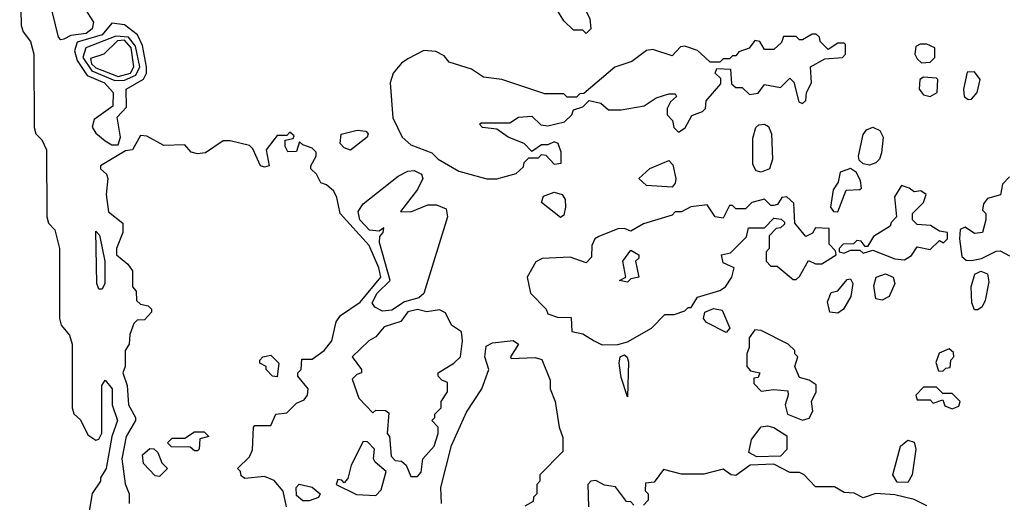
# Model space of a CAD drawing. Extents: x 2889633 to 3052318, y 540750 to 918690.
# Tile 526 of 656: x 2967696 to 2970788, y 839799 to 841313. Entities that reach past the tile are written whole.
import ezdxf

# ---------------------------------------------------------------- set-up
doc = ezdxf.new("R2010")
doc.units = 0

msp = doc.modelspace()

# ---------------------------------------------------------------- linework, layer by layer
at = {"layer": '0CON02XD'}
for points in [[(2967825, 841250), (2967818.3, 841258.3), (2967790, 841375), (2967793.3, 841425), (2967778.8, 841495), (2967751.7, 841858.3), (2967755, 841950), (2967765, 841947.5), (2967771.2, 841935), (2967805, 841828.8), (2967815.3, 841705), (2967830.6, 841625), (2967828.9, 841455), (2967818.8, 841425), (2967821.2, 841415), (2967845, 841377.5), (2967885, 841362.5), (2967899.3, 841349.3), (2967927.5, 841305), (2967923.8, 841285), (2967905, 841270), (2967856.9, 841263.1), (2967835, 841252.5), (2967825, 841250)], [(2967696.1, 841503.9), (2967701.2, 841295), (2967706.7, 841275), (2967730, 841245), (2967740, 841205), (2967741.2, 840975), (2967746.7, 840955), (2967765.7, 840935.7), (2967780, 840905), (2967781.2, 840695), (2967786.7, 840675), (2967806.7, 840653.3), (2967821.2, 840595), (2967821.2, 840375), (2967826.7, 840355), (2967852.7, 840322.7), (2967861.2, 840295), (2967861.2, 840095), (2967866.4, 840076.4), (2967887.3, 840057.3), (2967910, 840010), (2967935, 839993.3), (2967945, 839996.7), (2967953.9, 840016.1), (2967953.8, 840165)], [(2969475, 841270), (2969465, 841280), (2969435, 841280), (2969405, 841310), (2969382.5, 841345), (2969393.3, 841375), (2969415, 841396.7), (2969445, 841400), (2969487, 841317), (2969490, 841285), (2969475, 841270)], [(2968005, 840920), (2968012.5, 840945), (2968002.5, 841007.5), (2968031.7, 841038.3), (2968030, 841095), (2968085, 841126.2), (2968094.3, 841145), (2968094.4, 841165), (2968082.2, 841232.2), (2968065.6, 841265.6), (2968025, 841296.7), (2967985, 841302.5), (2967955, 841265.7), (2967877, 841243), (2967868.6, 841215), (2967877.1, 841185), (2967908.3, 841138.3), (2967962.5, 841115), (2967990, 841085), (2967988.3, 841041.7), (2967930.5, 840999.5), (2967923.9, 840976.1), (2967935, 840956.7), (2967965, 840933.3), (2967985, 840920), (2968005, 840920)], [(2967995, 841122.1), (2968025, 841122.9), (2968060.9, 841139.1), (2968073.5, 841165), (2968060, 841230), (2968038.3, 841258.3), (2967998.5, 841261.5), (2967904, 841225), (2967894.5, 841195), (2967923.1, 841153.1), (2967995, 841122.1)], [(2969195, 840813.3), (2969255, 840830), (2969278.3, 840851.7), (2969280, 840865), (2969295, 840880), (2969325, 840880), (2969335, 840890), (2969348.3, 840888.3), (2969375, 840860), (2969397, 840863), (2969397, 840897), (2969387.5, 840925), (2969375, 840930), (2969355, 840920), (2969335, 840920), (2969305, 840900), (2969280, 840925), (2969230, 840945), (2969195, 840970), (2969150, 840975), (2969140, 840985), (2969145, 840990), (2969235, 840990), (2969263, 841007), (2969305, 841010), (2969333, 840983), (2969355, 840980), (2969407, 840993), (2969430, 841015), (2969435, 841030), (2969465, 841040), (2969485, 841060), (2969521.7, 841051.7), (2969545, 841030), (2969585, 841030), (2969657, 841043), (2969695, 841067.5), (2969735, 841080), (2969755, 841080), (2969758.3, 841071.7), (2969740, 841055), (2969730, 841035), (2969730, 841015), (2969746.7, 840996.7), (2969750, 840975), (2969765, 840960), (2969786.1, 840973.9), (2969807, 841013), (2969840, 841025), (2969850, 841035), (2969851.7, 841058.3), (2969898.3, 841111.7), (2969898.3, 841128.3), (2969880, 841145), (2969885, 841160), (2969928.3, 841158.3), (2969931.7, 841111.7), (2969945, 841100), (2969965, 841100), (2969988.3, 841078.3), (2970015, 841082.5), (2970035, 841110), (2970085, 841100), (2970115, 841130), (2970127, 841117), (2970142.5, 841055), (2970155, 841050), (2970165, 841060), (2970167.5, 841085), (2970182.5, 841115), (2970180, 841165), (2970225, 841190), (2970280, 841195), (2970290, 841205), (2970290, 841235), (2970285, 841240), (2970265, 841240), (2970235, 841220), (2970210, 841245), (2970208.3, 841258.3), (2970197.5, 841267.5), (2970185, 841267.5), (2970155, 841250), (2970145, 841250), (2970135, 841260), (2970095, 841260), (2970088.3, 841241.7), (2970065, 841220), (2970035, 841220), (2970020, 841245), (2970005, 841247.5), (2969986.7, 841223.3), (2969955, 841212.5), (2969945, 841200), (2969935, 841200), (2969925, 841190), (2969905, 841190), (2969895, 841180), (2969865, 841180), (2969835, 841207.5), (2969825, 841216.7), (2969785, 841230), (2969771.7, 841228.3), (2969745, 841200), (2969685, 841220), (2969665, 841216.2), (2969618.3, 841181.7), (2969565, 841164), (2969468.3, 841081.7), (2969455, 841080), (2969445, 841070), (2969415, 841070), (2969405, 841080), (2969345, 841080), (2969210, 841125), (2969153, 841133), (2969115, 841157.5), (2969045, 841180), (2969029.3, 841199.3), (2969003, 841213), (2968965, 841216.7), (2968915, 841190), (2968895, 841176.7), (2968868.8, 841145), (2968860, 841115), (2968867.5, 841005), (2968897.5, 840945), (2968925, 840920), (2968990, 840895), (2969010, 840875), (2969075, 840837.5), (2969163.6, 840813.6), (2969195, 840813.3)], [(2968005, 841134.7), (2968044.3, 841145), (2968054.5, 841165), (2968046.7, 841225), (2968025, 841249.1), (2968003.2, 841246.8), (2967960, 841205), (2967918.3, 841191.7), (2967921.5, 841175), (2967935, 841161.8), (2968005, 841134.7)], [(2970528.3, 841178.3), (2970555, 841180), (2970570, 841195), (2970570, 841225), (2970545, 841236.2), (2970523.6, 841236.4), (2970510.7, 841229.3), (2970507.5, 841205), (2970515, 841190), (2970528.3, 841178.3)], [(2970555, 841072.5), (2970577.5, 841085), (2970580, 841125), (2970575, 841130), (2970535, 841132.5), (2970522.5, 841125), (2970521.2, 841095), (2970535, 841077.5), (2970555, 841072.5)], [(2970675, 841062.5), (2970685, 841063.3), (2970703.3, 841085), (2970712.5, 841125), (2970695, 841150), (2970671.7, 841148.3), (2970660, 841095), (2970661.7, 841071.7), (2970675, 841062.5)], [(2970025, 840834.3), (2970009.4, 840839.4), (2969998.3, 840858.3), (2969998.8, 840941.2), (2970008, 840975), (2970016.9, 840983.1), (2970035, 840985.8), (2970047.9, 840977.9), (2970056.7, 840955), (2970060, 840875), (2970050.8, 840845), (2970025, 840834.3)], [(2968533.8, 839785), (2968523.6, 839833.6), (2968495, 839867.5), (2968465, 839880), (2968403, 839873), (2968391.7, 839881.7), (2968390, 839895), (2968380, 839905), (2968418.3, 839941.7), (2968427, 839963), (2968430, 840035), (2968435, 840040), (2968485, 840040), (2968500, 840075), (2968535, 840080), (2968565, 840110), (2968589.3, 840120.7), (2968600, 840135), (2968602.5, 840155), (2968570, 840195), (2968570, 840205), (2968580, 840215), (2968581.7, 840248.3), (2968615, 840247.5), (2968652.5, 840275), (2968676.7, 840305), (2968690, 840365), (2968703.3, 840385), (2968765, 840426.7), (2968830, 840505), (2968823.8, 840535), (2968793.3, 840605), (2968702.5, 840705), (2968692.5, 840755), (2968682.5, 840775), (2968660, 840795), (2968641.7, 840801.7), (2968628.3, 840828.3), (2968610, 840845), (2968610, 840855), (2968627.5, 840885), (2968627, 840897), (2968615, 840910), (2968585, 840920), (2968575, 840930), (2968565, 840900), (2968538.3, 840898.3), (2968530, 840915), (2968530, 840935), (2968555, 840940), (2968558.3, 840948.3), (2968545, 840960), (2968535, 840950), (2968505, 840950), (2968470, 840905), (2968480, 840855), (2968465, 840850), (2968452.5, 840855), (2968428.3, 840908.3), (2968418.3, 840918.3), (2968357, 840933), (2968335, 840933.3), (2968280, 840895), (2968255, 840892.5), (2968235, 840897.5), (2968215, 840920), (2968148.3, 840918.3), (2968095, 840947.5), (2968075, 840950), (2968050, 840905), (2968028.3, 840901.7), (2967950, 840855), (2967950, 840845), (2967968.3, 840828.3), (2967973.3, 840815), (2967968, 840765), (2967975, 840710), (2968020, 840675), (2968020, 840645), (2968000, 840595), (2968000, 840575), (2968036.2, 840546.2), (2968050, 840525), (2968050, 840475), (2968061.7, 840461.7), (2968062.5, 840432.5), (2968075, 840420), (2968100, 840415), (2968110, 840405), (2968110, 840395), (2968088.3, 840371.7), (2968065, 840370), (2968055, 840360), (2968042.5, 840325), (2968040, 840295), (2968027.5, 840275), (2968027.5, 840225), (2968020, 840205), (2968033.3, 840165), (2968037.5, 840105), (2968060, 840065), (2968060, 840055), (2968030, 840005), (2968016.7, 839935), (2968027, 839857), (2968040, 839825), (2968040, 839795)], [(2968735, 840903.3), (2968715, 840911.2), (2968702.5, 840925), (2968706.1, 840953.9), (2968756.4, 840966.4), (2968783, 840963), (2968790, 840955), (2968787.5, 840945), (2968735, 840903.3)], [(2970365, 840856.7), (2970345, 840861.1), (2970332.7, 840872.7), (2970330, 840885), (2970345, 840952.5), (2970355, 840967.5), (2970375, 840976.2), (2970397.5, 840965), (2970407.5, 840945), (2970402.5, 840895), (2970396, 840875), (2970385, 840864), (2970365, 840856.7)], [(2969745, 840787.5), (2969665, 840792.5), (2969640, 840815), (2969675, 840846.2), (2969735, 840871.2), (2969747.7, 840857.7), (2969756.2, 840815), (2969755, 840800), (2969745, 840787.5)], [(2968835, 840398.6), (2968811.2, 840411.2), (2968803.1, 840425), (2968818.9, 840455), (2968860, 840495), (2968826, 840614), (2968826.7, 840633.3), (2968837.5, 840645), (2968840, 840660), (2968825, 840650), (2968795, 840652.5), (2968764.6, 840684.6), (2968759.2, 840710.8), (2968774.3, 840735.7), (2968885, 840822.5), (2968915, 840837.5), (2968935, 840840), (2968958.3, 840828.3), (2968962.5, 840815), (2968945, 840780), (2968891.7, 840711.7), (2968925, 840710), (2968978.3, 840731.7), (2969005, 840732.5), (2969035, 840720), (2969040, 840695), (2968965.8, 840454.2), (2968949.7, 840440.3), (2968905, 840427.5), (2968865, 840402), (2968835, 840398.6)], [(2970265, 840710), (2970291.7, 840778.3), (2970335, 840780), (2970340, 840785), (2970337, 840807), (2970323.6, 840833.6), (2970305, 840846.2), (2970272.5, 840835), (2970267, 840803), (2970250.7, 840779.3), (2970242.5, 840725), (2970251.7, 840711.7), (2970265, 840710)], [(2970475, 840560), (2970496.4, 840573.6), (2970515, 840600), (2970555, 840592.5), (2970585, 840620), (2970597, 840613), (2970610, 840625), (2970610, 840645), (2970585, 840650), (2970557, 840667), (2970515, 840670), (2970500, 840685), (2970500, 840705), (2970535, 840740), (2970542.5, 840765), (2970526.4, 840776.4), (2970505, 840772.5), (2970490, 840785), (2970465, 840792.5), (2970443, 840757), (2970450, 840695), (2970433, 840677), (2970430, 840665), (2970377, 840633), (2970358.3, 840601.7), (2970351.7, 840601.7), (2970338.3, 840618.3), (2970325, 840620), (2970315, 840610), (2970281.7, 840608.3), (2970270, 840595), (2970270, 840585), (2970285, 840580), (2970305, 840590), (2970335, 840590), (2970345, 840580), (2970375, 840590), (2970445, 840562.5), (2970475, 840560)], [(2970805, 840820), (2970783, 840797), (2970776.4, 840763.6), (2970735, 840752.5), (2970722.5, 840735), (2970720, 840715), (2970730, 840705), (2970730, 840685), (2970720, 840645), (2970695, 840642.5), (2970665, 840662.5), (2970650, 840655), (2970647.5, 840625), (2970655, 840570), (2970668.3, 840558.3), (2970685, 840557.5), (2970716.4, 840563.6), (2970763, 840587), (2970775, 840587.5), (2970805, 840572.5)], [(2969395, 840692.5), (2969335, 840740), (2969340.7, 840759.3), (2969375, 840772), (2969400, 840765), (2969409.3, 840749.3), (2969410, 840725), (2969405, 840700), (2969395, 840692.5)], [(2969525, 840293.3), (2969575, 840293.8), (2969605, 840302.5), (2969680, 840345), (2969721.7, 840388.3), (2969751.7, 840388.3), (2969785, 840400), (2969795, 840410), (2969805, 840410), (2969825, 840442.5), (2969895, 840463.3), (2969912.5, 840475), (2969932.5, 840505), (2969940, 840535), (2969905, 840550), (2969900, 840575), (2969928.3, 840581.7), (2969978.3, 840631.7), (2969985, 840660), (2970035, 840660), (2970065, 840690), (2970087, 840687), (2970098.3, 840678.3), (2970098.3, 840671.7), (2970085, 840660), (2970071.7, 840658.3), (2970050, 840635), (2970050, 840595), (2970040, 840585), (2970040, 840555), (2970055, 840540), (2970075, 840540), (2970125, 840497.5), (2970135, 840497.5), (2970145, 840507.5), (2970173, 840557), (2970195, 840547.5), (2970215, 840547.5), (2970260, 840575), (2970258.3, 840588.3), (2970238.3, 840608.3), (2970238.3, 840658.3), (2970195, 840660), (2970186.4, 840643.6), (2970165, 840632.5), (2970130, 840675), (2970127, 840737), (2970105, 840757.5), (2970090, 840755), (2970076.4, 840733.6), (2970065, 840730), (2970055, 840730), (2970035, 840750), (2969995, 840740), (2969975, 840720), (2969945, 840720), (2969935, 840730), (2969925, 840730), (2969905, 840690), (2969880, 840695), (2969855, 840732.5), (2969803.9, 840726.1), (2969775, 840710), (2969755, 840710), (2969745, 840700), (2969655, 840672.5), (2969615, 840650), (2969595, 840657.5), (2969575, 840656.7), (2969515, 840632.5), (2969502.5, 840625), (2969492.5, 840605), (2969491.7, 840568.3), (2969475, 840550), (2969425, 840567.5), (2969336.7, 840563.3), (2969317, 840553), (2969290, 840505), (2969300, 840455), (2969350, 840405), (2969355, 840390), (2969385, 840380), (2969428.3, 840378.3), (2969430, 840335), (2969465, 840327.5), (2969500, 840305), (2969525, 840293.3)], [(2967955, 840467.5), (2967945, 840467.5), (2967938.8, 840485), (2967935, 840650), (2967947, 840637), (2967963.3, 840555), (2967963.3, 840485), (2967955, 840467.5)], [(2969605, 840490), (2969580, 840495), (2969600, 840505), (2969590, 840555), (2969615, 840590), (2969640, 840575), (2969640, 840565), (2969630, 840555), (2969640, 840505), (2969615, 840500), (2969605, 840490)], [(2970405, 840433.3), (2970385, 840437.5), (2970378.3, 840478.3), (2970386.2, 840505), (2970415, 840515.6), (2970438.8, 840505), (2970444, 840485), (2970426.7, 840445), (2970405, 840433.3)], [(2970705, 840402.5), (2970695, 840402.5), (2970686.2, 840425), (2970684, 840475), (2970695.5, 840514.5), (2970715, 840524.4), (2970735.5, 840515.5), (2970739.7, 840490.3), (2970727.7, 840432.3), (2970718.3, 840411.7), (2970705, 840402.5)], [(2970265, 840392), (2970240, 840395), (2970232.7, 840427.3), (2970245, 840457.5), (2970265, 840462.5), (2970295, 840497.5), (2970305, 840500), (2970312.5, 840485), (2970306.2, 840445), (2970283.3, 840405), (2970265, 840392)], [(2968945, 839880), (2968957, 839893), (2968962.5, 839935), (2968997.5, 839975), (2969010, 840015), (2969010, 840035), (2968990, 840055), (2969000, 840065), (2969000, 840075), (2969020, 840095), (2969020, 840115), (2969040, 840145), (2969040, 840175), (2969021.7, 840181.7), (2969010, 840195), (2969010, 840205), (2969060, 840235), (2969080, 840255), (2969086.7, 840305), (2969083.6, 840333.6), (2969052.5, 840355), (2969033, 840393), (2969015, 840402.5), (2968975, 840396.7), (2968945, 840403.8), (2968915, 840396), (2968893.6, 840366.4), (2968840.7, 840349.3), (2968815, 840317.5), (2968792.5, 840305), (2968740, 840255), (2968770, 840215), (2968770, 840205), (2968755, 840200), (2968740, 840185), (2968761.2, 840125), (2968805, 840080), (2968815, 840087.5), (2968845, 840086.7), (2968855, 840080), (2968850, 840015), (2968857.5, 840005), (2968863, 839943), (2968875, 839930), (2968895, 839927.5), (2968910, 839915), (2968925, 839880), (2968945, 839880)], [(2969915, 840332), (2969852.9, 840362.9), (2969843.1, 840375), (2969847.5, 840395), (2969875, 840406.9), (2969901.7, 840401.7), (2969926, 840345), (2969915, 840332)], [(2970155, 840056.7), (2970175, 840062.5), (2970186.7, 840085), (2970182.5, 840115), (2970197.5, 840145), (2970197, 840167), (2970175, 840182.5), (2970145, 840190), (2970130, 840225), (2970140, 840255), (2970130, 840265), (2970130, 840275), (2970110, 840295), (2970025, 840337.5), (2970005, 840340), (2969987.5, 840315), (2969987.5, 840285), (2969980, 840265), (2969980, 840225), (2969991.7, 840211.7), (2970020, 840205), (2970015, 840190), (2970001.7, 840188.3), (2970001.7, 840171.7), (2970025, 840147.5), (2970065, 840152.5), (2970108.3, 840148.3), (2970110, 840135), (2970100, 840105), (2970107.5, 840075), (2970155, 840056.7)], [(2969020.8, 839795), (2969018.9, 839845), (2969052.7, 839977.3), (2969098.8, 840081.2), (2969147.5, 840155), (2969169.2, 840215), (2969156.7, 840255), (2969161.2, 840288.8), (2969180.7, 840299.3), (2969246.1, 840306.1), (2969262.5, 840295), (2969237.5, 840255), (2969240, 840250), (2969315, 840253.3), (2969336.4, 840246.4), (2969361.7, 840181.7), (2969362.5, 840155), (2969377.5, 840115), (2969390, 840035), (2969401.7, 840001.7), (2969401.7, 839958.3), (2969330, 839885), (2969330, 839865), (2969320, 839855), (2969320, 839825), (2969310, 839815), (2969308.3, 839801.7), (2969283, 839787)], [(2970595, 840210), (2970605, 840220), (2970618.3, 840221.7), (2970620, 840245), (2970630, 840255), (2970628.3, 840268.3), (2970615, 840280), (2970583.6, 840266.4), (2970573, 840237), (2970581.7, 840211.7), (2970595, 840210)], [(2968505, 840192.5), (2968490, 840195), (2968470, 840215), (2968470, 840225), (2968450, 840235), (2968450, 840245), (2968460, 840255), (2968485, 840260), (2968510, 840235), (2968505, 840192.5)], [(2969605, 840130), (2969585, 840190), (2969579.2, 840235), (2969582, 840255), (2969595, 840261.2), (2969604.1, 840254.1), (2969608.3, 840238.3), (2969605, 840130)], [(2967953.8, 840165), (2967965, 840182.5), (2967986.2, 840155), (2967986.2, 840105), (2968003.8, 840055), (2967986, 840005), (2967967.5, 839905), (2967950, 839875), (2967950, 839865), (2967923.6, 839826.4), (2967893.2, 839646.8)], [(2970625, 840092.5), (2970645, 840100), (2970650, 840115), (2970625, 840140), (2970595, 840140), (2970575, 840160), (2970535, 840160), (2970510, 840135), (2970515, 840120), (2970555, 840120), (2970565, 840110), (2970595, 840120), (2970601.7, 840101.7), (2970625, 840092.5)], [(2968255, 839960), (2968245, 839960), (2968231.7, 839971.7), (2968173, 839973), (2968160, 839985), (2968175, 840000), (2968215, 840000), (2968245, 840020), (2968275, 840020), (2968290, 840005), (2968261.7, 839998.3), (2968260, 839965), (2968255, 839960)], [(2970011.1, 839941.1), (2969985.7, 839955), (2969994.5, 839995.5), (2970024.2, 840035.8), (2970045, 840038.8), (2970065, 840033.8), (2970105, 840007.5), (2970105.8, 839964.2), (2970085, 839943.3), (2970011.1, 839941.1)], [(2968815, 839820), (2968831.7, 839838.3), (2968847.5, 839895), (2968812.5, 839925), (2968807.5, 839935), (2968810, 839965), (2968788.3, 839988.3), (2968775, 839990), (2968737.5, 839915), (2968727, 839873), (2968715, 839860), (2968708.3, 839868.3), (2968695, 839870), (2968690, 839855), (2968753.6, 839823.6), (2968815, 839820)], [(2970485, 839860.8), (2970452.1, 839862.1), (2970438.6, 839885), (2970462, 839975), (2970485, 839993.3), (2970505, 839987.5), (2970510, 839965), (2970499.2, 839885), (2970485, 839860.8)], [(2968135, 839880), (2968121.7, 839881.7), (2968085, 839920), (2968082.3, 839947.7), (2968105, 839967.5), (2968117, 839967), (2968130, 839955), (2968143, 839923), (2968160, 839905), (2968135, 839880)], [(2970545, 839787.5), (2970505, 839807.5), (2970445, 839822.5), (2970385, 839826.7), (2970345, 839812.5), (2970317, 839827), (2970285, 839830), (2970255, 839847.5), (2970195, 839847.5), (2970160, 839885), (2970145, 839892.5), (2970115, 839892.5), (2970065, 839918.8), (2969990, 839915), (2969945, 839883.3), (2969930, 839885), (2969905, 839902.5), (2969845, 839887.5), (2969775, 839887.5), (2969718.3, 839901.7), (2969688.3, 839861.7), (2969661.7, 839858.3), (2969660, 839835), (2969670, 839825), (2969670, 839805), (2969655, 839790)], [(2969625, 839790), (2969615, 839800), (2969601.7, 839801.7), (2969567, 839847), (2969533, 839853), (2969505, 839867.5), (2969490, 839865), (2969480, 839855), (2969482.5, 839785)], [(2968585, 839803.3), (2968565, 839820), (2968564.2, 839845), (2968574.2, 839855.8), (2968615, 839846), (2968640, 839825), (2968635, 839813.3), (2968605, 839803.8), (2968585, 839803.3)]]:
    msp.add_lwpolyline(points, dxfattribs=at)

doc.saveas('drawing.dxf')
